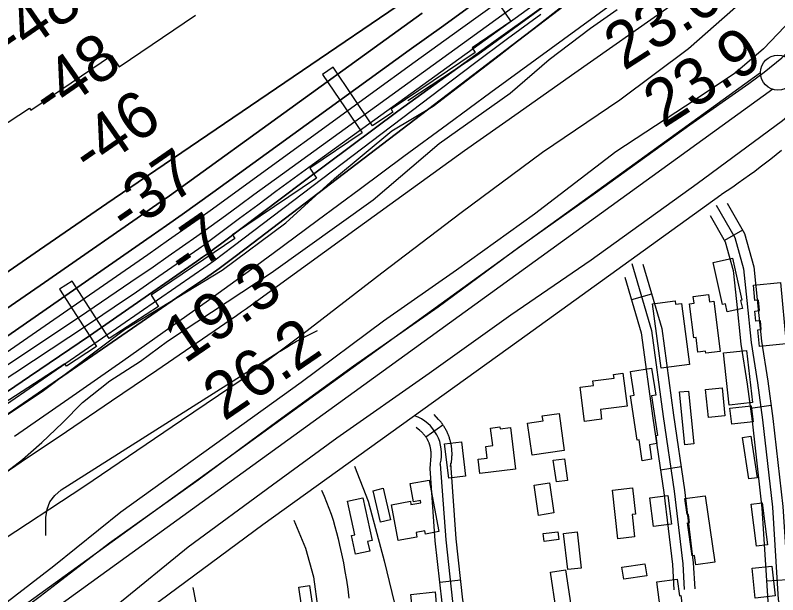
# Model space of a CAD drawing. Extents: x 3477039 to 3515015, y 546746 to 572297.
# Drawn here: x 3488491 to 3489585, y 560081 to 560913 of the extents above; entities that cross this region are included whole.
import ezdxf

# ---------------------------------------------------------------- set-up
doc = ezdxf.new("R2010")
doc.units = 0
for name, color, linetype in [('V-BLDG-OTLN', 7, 'Continuous'), ('V-FLOD-BASE', 7, 'Continuous'), ('V-LEVE-TOET', 7, 'Continuous'), ('V-RIVR-EDGE', 7, 'Continuous'), ('V-RIVR-RANG', 7, 'Continuous'), ('V-ROAD-CNTR', 7, 'Continuous'), ('V-RRAP-FSHR', 7, 'Continuous'), ('V-RRAP-RVMT', 7, 'Continuous'), ('V-SITE-VEGE', 7, 'Continuous'), ('V-SURV-LINE', 7, 'Continuous'), ('V-TOPO-DPTH', 7, 'Continuous'), ('V-TOPO-MAJR', 7, 'Continuous'), ('V-TOPO-MINR', 7, 'Continuous'), ('V-TOPO-WATR', 7, 'Continuous')]:
    doc.layers.add(name, color=color, linetype=linetype)

msp = doc.modelspace()

# ---------------------------------------------------------------- linework, layer by layer
at = {"layer": 'V-BLDG-OTLN'}
for points in [[(3489520.4, 560564.5), (3489533.8, 560504.1), (3489532.2, 560503.7), (3489534.8, 560492.3), (3489513.1, 560487.5), (3489510.6, 560498.8), (3489506, 560497.8), (3489492.6, 560558.3)], [(3489589.6, 560529.3), (3489597.5, 560441.2), (3489559.1, 560437.8), (3489557, 560461.7), (3489561.7, 560462.1), (3489560.6, 560474.6), (3489553.9, 560474), (3489552.6, 560488.5), (3489559.1, 560489.1), (3489557.8, 560503.9), (3489552.5, 560503.4), (3489550.5, 560525.8)], [(3489493.8, 560502.7), (3489502.8, 560430.6), (3489482.3, 560428), (3489481.9, 560430.8), (3489471, 560429.5), (3489468.4, 560450.3), (3489465, 560449.8), (3489458.9, 560498.9), (3489465.5, 560499.7), (3489464.3, 560509.2), (3489486.3, 560512), (3489487.6, 560501.9)], [(3489447.2, 560499.5), (3489458.8, 560411.8), (3489418.1, 560406.4), (3489405.8, 560498.6), (3489438.3, 560502.9), (3489438.9, 560498.4)], [(3489540.5, 560432), (3489549, 560357.1), (3489515.9, 560353.4), (3489507.4, 560428.3)], [(3489363.2, 560399.3), (3489369.2, 560352.2), (3489330.9, 560347.3), (3489332.7, 560333.4), (3489308.3, 560330.2), (3489302.1, 560379), (3489321.1, 560381.4), (3489320.2, 560388.4), (3489350.5, 560392.3), (3489349.9, 560397.6)], [(3489404.2, 560366.9), (3489412.9, 560309.8), (3489410.3, 560309.4), (3489412, 560298.3), (3489401.3, 560296.6), (3489404.5, 560275.8), (3489390.9, 560273.7), (3489386.4, 560303.6), (3489383.9, 560303.2), (3489374.1, 560367), (3489379.2, 560367.8), (3489374.1, 560401.7), (3489404.5, 560406.4), (3489410.4, 560367.8)], [(3489505.5, 560378.3), (3489509.7, 560338.3), (3489486.2, 560335.8), (3489482, 560375.9)], [(3489457.4, 560373.7), (3489465, 560297.9), (3489452, 560296.6), (3489444.5, 560372.5)], [(3489516.9, 560349), (3489547.5, 560352.4), (3489550, 560329.6), (3489519.4, 560326.2)], [(3489279.1, 560288.4), (3489232.9, 560281.9), (3489226.4, 560327.7), (3489248.6, 560330.8), (3489247.6, 560338), (3489271.6, 560341.4)], [(3489201.8, 560321.3), (3489209.1, 560261.4), (3489158.1, 560255.2), (3489155.5, 560275.9), (3489168.6, 560277.5), (3489166.6, 560294.2), (3489176.4, 560295.4), (3489173.3, 560320.5), (3489186.8, 560322.1), (3489187.1, 560319.5)], [(3489547, 560308.7), (3489555.7, 560249.3), (3489543.8, 560247.6), (3489535.1, 560307)], [(3489131.5, 560300.9), (3489137.5, 560251.5), (3489113.3, 560248.5), (3489107.3, 560298)], [(3489279.4, 560276.6), (3489283.7, 560245.5), (3489267.7, 560243.3), (3489263.3, 560274.4)], [(3489085.2, 560246), (3489098.9, 560172), (3489079.9, 560168.5), (3489079.1, 560173.2), (3489066.4, 560170.9), (3489067.6, 560164.1), (3489040.9, 560159.2), (3489031.3, 560210.5), (3489058.3, 560215.5), (3489059.1, 560210.9), (3489073.2, 560213.5), (3489072.6, 560216.6), (3489062.7, 560214.8), (3489057.9, 560240.9)], [(3489019.2, 560234.1), (3489029.9, 560188.8), (3489015.5, 560185.4), (3489004.8, 560230.6)], [(3489257.8, 560242), (3489264.3, 560198.7), (3489242.2, 560195.3), (3489235.7, 560238.7)], [(3489356.1, 560161.8), (3489348.5, 560231.6), (3489377.2, 560234.7), (3489381.3, 560196.9), (3489376.5, 560196.4), (3489380, 560164.5)], [(3489427.9, 560223.6), (3489433, 560182.6), (3489407, 560179.3), (3489401.8, 560220.3)], [(3489481.5, 560223.4), (3489495, 560128.2), (3489467.9, 560124.4), (3489466, 560137.9), (3489462.6, 560137.4), (3489455.9, 560184.6), (3489459, 560185.1), (3489457.3, 560196.7), (3489455.5, 560196.5), (3489452.3, 560219.3)], [(3488989.9, 560220.3), (3489003.2, 560159), (3488996.9, 560157.6), (3489000, 560143.8), (3488979.6, 560139.4), (3488973.8, 560166.2), (3488978.5, 560167.2), (3488968, 560215.5)], [(3489563.3, 560213.5), (3489571, 560153.2), (3489555.1, 560151.1), (3489547.3, 560211.4)], [(3489248.9, 560169.2), (3489269.7, 560171.8), (3489271.1, 560160.6), (3489250.3, 560158)], [(3489297.4, 560171.5), (3489303.4, 560119.7), (3489284, 560117.4), (3489278, 560169.2)], [(3489397.4, 560108.7), (3489364.4, 560103.9), (3489361.9, 560121.1), (3489394.9, 560125.8)], [(3489577.2, 560122.5), (3489581.9, 560079.6), (3489553.3, 560076.5), (3489548.7, 560119.4)], [(3489280.8, 560117.1), (3489292.1, 560041.2), (3489277.8, 560039.1), (3489274.6, 560060.2), (3489267.6, 560059.1), (3489259.5, 560113.9)], [(3489427.8, 559978), (3489411.8, 560100), (3489441.2, 560103.9), (3489444.3, 560079.8), (3489446.6, 560080.1), (3489449.9, 560054.5), (3489454.9, 560055.2), (3489460.9, 560009.7), (3489455.7, 560009), (3489458.9, 559984.1), (3489449, 559982.8), (3489450.8, 559968.8), (3489437.3, 559967.1), (3489435.7, 559979)], [(3488913.6, 560094.7), (3488920.5, 560045.2), (3488905.2, 560043), (3488898.3, 560092.5)], [(3489090.1, 560068.1), (3489094.8, 560024.3), (3489065.2, 560021.1), (3489058.8, 560081.7), (3489093.6, 560085.4), (3489095.3, 560068.7)]]:
    msp.add_lwpolyline(points, close=True, dxfattribs=at)
at = {"layer": 'V-FLOD-BASE'}
msp.add_lwpolyline([(3488453.8, 560025.4), (3488526.7, 560079.2), (3488626.2, 560155.7), (3488753.7, 560246.4), (3488868.5, 560331.5), (3488976.8, 560409.8), (3489097.9, 560494.7), (3489213.7, 560579.9), (3489323.9, 560658.1), (3489459.4, 560755.6), (3489544, 560815.1), (3489566.2, 560831), (3489591.3, 560851.8), (3489647.2, 560910.2), (3489740.6, 561008.2), (3489803.9, 561075.3), (3489833.6, 561102.8), (3489868.6, 561133.6), (3489886.8, 561146.6), (3489940.4, 561176.2), (3490057.8, 561237.3), (3490198.3, 561310.3), (3490291.1, 561359.5), (3490350.6, 561389)], dxfattribs=at)
at = {"layer": 'V-LEVE-TOET'}
for points in [[(3488403.4, 559889.7), (3488516.3, 559977.2), (3488638.4, 560068.1), (3488739.5, 560150.3), (3488860.4, 560239.3), (3488952.5, 560306.6), (3489085, 560399.2), (3489202.2, 560482.8), (3489317.8, 560561.9), (3489470, 560671.4), (3489592.1, 560761.8), (3489634.5, 560797.4), (3489701.2, 560859.1), (3489771.3, 560929.5), (3489851.9, 561014.5), (3489916.6, 561077.2), (3489933.4, 561089.7), (3489978.1, 561111.1), (3490050.7, 561145.4), (3490064, 561154.5), (3490069.9, 561158.6), (3490118.7, 561192.9), (3490227.3, 561254.6), (3490352.1, 561323.4)], [(3489615.6, 560917.9), (3489565.1, 560864.8), (3489524.2, 560829.6), (3489453.3, 560782.2), (3489353, 560717), (3489236.2, 560627.5), (3489124.4, 560547.3), (3489019.6, 560473.9), (3488901.3, 560386), (3488777.3, 560296.6), (3488642.8, 560200.1), (3488546.7, 560122.2), (3488456, 560052.9)]]:
    msp.add_lwpolyline(points, dxfattribs=at)
at = {"layer": 'V-RIVR-EDGE'}
msp.add_lwpolyline([(3488397.3, 560285.2), (3488529.6, 560373.1), (3488648.1, 560462.2), (3488788.1, 560547.1), (3488879.6, 560614.8), (3488949.4, 560678.8), (3489031.8, 560747), (3489090.7, 560782.3), (3489181.5, 560851.7), (3489300, 560945.1), (3489404.1, 561025.3), (3489497.9, 561084.5), (3489627.7, 561169.4), (3489717.3, 561229.2), (3489808.7, 561280.6), (3489936.1, 561344.5), (3490052.8, 561427.1), (3490153.2, 561498.9), (3490358.2, 561611.8), (3490551.8, 561736.8), (3490644.4, 561791.8)], dxfattribs=at)
at = {"layer": 'V-ROAD-CNTR'}
for p, q in [((3489535.1, 560604.4), (3489509, 560589.6)), ((3489404.5, 560512.8), (3489375.7, 560504.4)), ((3489576.1, 560352.8), (3489546.4, 560348.8)), ((3489080.3, 560308.1), (3489104.9, 560325.2)), ((3489446.8, 560264.8), (3489417.2, 560260.3)), ((3489100.6, 560099.5), (3489130.4, 560102.8)), ((3489599.5, 560103), (3489569.6, 560101))]:
    msp.add_line(p, q, dxfattribs=at)
for points in [[(3489591, 560718.6), (3489583.4, 560712.5), (3489575.7, 560706.5), (3489568, 560700.6), (3489560.3, 560694.7), (3489552.5, 560688.9), (3489544.7, 560683.2), (3489536.8, 560677.6), (3489528.8, 560671.9), (3489520.9, 560666.4), (3489512.8, 560660.9), (3489504.8, 560655.5), (3489503.7, 560654.9)], [(3489591, 560718.6), (3489583.4, 560712.5), (3489575.7, 560706.5), (3489568, 560700.6), (3489560.3, 560694.7), (3489552.5, 560688.9), (3489544.7, 560683.2), (3489536.8, 560677.6), (3489528.8, 560671.9), (3489520.9, 560666.4), (3489512.8, 560660.9), (3489504.8, 560655.5), (3489503.8, 560654.9)], [(3489503.8, 560654.9), (3489213.9, 560445.6), (3488846.6, 560181.8), (3488549.7, 559962), (3488303.8, 559784.4), (3488052.8, 559612.8), (3487878.9, 559494.3)], [(3489503.8, 560654.9), (3489213.9, 560445.6), (3488846.6, 560181.8), (3488549.7, 559962), (3488303.8, 559784.4), (3488052.8, 559612.8), (3487878.9, 559494.3)], [(3489497.3, 560640.4), (3489523.9, 560593.8), (3489536.5, 560549.2), (3489541.1, 560503.6), (3489547.3, 560443.1), (3489556.6, 560385.5), (3489563.7, 560332.4), (3489577.8, 560206.9), (3489586.3, 560074.6), (3489615.7, 559950.3), (3489624.2, 559847), (3489645.2, 559713.8), (3489650.1, 559668.1)], [(3489513.1, 560643), (3489537.8, 560599.6), (3489551.3, 560552), (3489556, 560505.1), (3489562.2, 560445.1), (3489571.4, 560387.6), (3489578.6, 560334.2), (3489592.7, 560208.2), (3489601.2, 560076.8), (3489630.6, 559952.6), (3489639.1, 559848.8), (3489660.1, 559715.7), (3489665, 559669.7)], [(3489488.6, 560625.4), (3489510, 560587.9), (3489521.7, 560546.4), (3489526.2, 560502), (3489532.4, 560441.1), (3489541.7, 560383.3), (3489548.8, 560330.5), (3489562.8, 560205.6), (3489571.4, 560072.4), (3489600.8, 559947.9), (3489609.3, 559845.2), (3489630.3, 559711.8), (3489635.1, 559666.6)], [(3489376, 560556.6), (3489404.2, 560460.5), (3489420.9, 560337.1), (3489436.9, 560230), (3489449.3, 560125.9), (3489451.3, 560089.1)], [(3489391.9, 560555.6), (3489418.9, 560463.6), (3489435.7, 560339.2), (3489451.7, 560232), (3489464.3, 560127.2), (3489466.3, 560090)], [(3489366.1, 560537), (3489389.5, 560457.3), (3489406, 560334.9), (3489422, 560228), (3489434.4, 560124.6), (3489436.4, 560088.3)], [(3489115.7, 560265.3), (3489116, 560266.3), (3489116.3, 560267.6), (3489116.5, 560268.9), (3489116.8, 560270.1), (3489117, 560271.4), (3489117.2, 560272.6), (3489117.4, 560273.8), (3489117.5, 560275.1), (3489117.7, 560276.4), (3489117.8, 560277.7), (3489117.9, 560278.9), (3489117.9, 560280.2), (3489118, 560281.5), (3489118, 560282.8), (3489118, 560284), (3489118, 560285.3), (3489117.9, 560286.6), (3489117.9, 560287.9), (3489117.8, 560289.1), (3489117.7, 560290.4), (3489117.5, 560291.7), (3489117.4, 560292.9), (3489117.2, 560294.2), (3489117, 560295.5), (3489116.8, 560296.7), (3489116.6, 560297.9), (3489116.3, 560299.2), (3489116, 560300.5), (3489115.7, 560301.7), (3489115.4, 560302.9), (3489115, 560304.2), (3489114.6, 560305.4), (3489114.3, 560306.6), (3489113.8, 560307.8), (3489113.4, 560309), (3489112.9, 560310.2), (3489112.5, 560311.4), (3489112, 560312.5), (3489111.4, 560313.7), (3489110.9, 560314.9), (3489110.4, 560316), (3489109.8, 560317.2), (3489109.2, 560318.3), (3489108.6, 560319.4), (3489107.9, 560320.5), (3489107.3, 560321.6), (3489106.6, 560322.7), (3489105.9, 560323.8), (3489105.2, 560324.8), (3489104.5, 560325.9), (3489103.7, 560326.9), (3489103, 560327.9), (3489102.2, 560328.9), (3489101.3, 560329.9), (3489100.5, 560330.9), (3489099.7, 560331.8), (3489098.8, 560332.8), (3489092.3, 560339.8)], [(3489086.6, 560262.6), (3489087.9, 560280.8), (3489088, 560281.6), (3489088, 560282.3), (3489088, 560283), (3489088, 560283.8), (3489088, 560284.6), (3489088, 560285.3), (3489087.9, 560286.1), (3489087.9, 560286.8), (3489087.8, 560287.5), (3489087.7, 560288.3), (3489087.6, 560289.1), (3489087.5, 560289.8), (3489087.4, 560290.5), (3489087.3, 560291.3), (3489087.1, 560292), (3489087, 560292.7), (3489086.8, 560293.5), (3489086.6, 560294.2), (3489086.4, 560294.9), (3489086.2, 560295.6), (3489086, 560296.4), (3489085.8, 560297.1), (3489085.6, 560297.8), (3489085.3, 560298.5), (3489085, 560299.2), (3489084.7, 560299.9), (3489084.4, 560300.6), (3489084.1, 560301.3), (3489083.8, 560302), (3489083.5, 560302.7), (3489083.2, 560303.3), (3489082.8, 560304), (3489082.4, 560304.7), (3489082.1, 560305.3), (3489081.7, 560306), (3489081.3, 560306.6), (3489080.9, 560307.2), (3489080.4, 560307.9), (3489080, 560308.4), (3489079.6, 560309), (3489079.1, 560309.7), (3489078.7, 560310.3), (3489078.2, 560310.8), (3489077.7, 560311.4), (3489077.2, 560312), (3489076.7, 560312.5), (3489076.2, 560313.1), (3489075.7, 560313.6), (3489075.1, 560314.2), (3489074.6, 560314.7), (3489074.1, 560315.2), (3489073.5, 560315.7), (3489072.9, 560316.2), (3489072.4, 560316.7), (3489071.8, 560317.2), (3489066.5, 560321.3)], [(3488978.2, 560265.7), (3488997.7, 560215.6), (3489020.6, 560129.9), (3489046.6, 560023.2), (3489067.3, 559916.5), (3489082.2, 559810.4), (3489102.7, 559689.1), (3489125.3, 559538), (3489140.1, 559429.9)], [(3489101.2, 560268.9), (3489108.9, 560160), (3489118.7, 560071.9), (3489147.1, 559931.9), (3489173.9, 559793.1), (3489197.9, 559704.9), (3489245.8, 559582.3), (3489263.2, 559463.6), (3489298.2, 559201.5), (3489315.7, 559162.7), (3489367.1, 558851.3), (3489399.3, 558654.4)], [(3489574, 557645.5), (3489561.4, 557758.1), (3489509.7, 558063.2), (3489470.8, 558321.2), (3489414.1, 558656.9), (3489381.9, 558853.7), (3489330.1, 559167.1), (3489312.8, 559205.6), (3489278.1, 559465.6), (3489260.3, 559586.2), (3489212.2, 559709.6), (3489188.6, 559796.5), (3489161.8, 559934.8), (3489133.6, 560074.2), (3489123.9, 560161.4), (3489116.1, 560270)], [(3489543.2, 557650.8), (3489531.7, 557753.9), (3489480.1, 558058.4), (3489441.1, 558316.5), (3489384.5, 558652), (3489352.3, 558848.9), (3489301.2, 559158.3), (3489283.6, 559197.3), (3489248.4, 559461.5), (3489231.2, 559578.4), (3489183.6, 559700.2), (3489159.3, 559789.7), (3489132.4, 559929), (3489103.9, 560069.6), (3489094, 560158.6), (3489086.6, 560262.6)], [(3488930.7, 560231.4), (3488934.4, 560222.9), (3488938, 560214.4), (3488941.3, 560205.7), (3488944.4, 560197), (3488947.2, 560188.2), (3488949.9, 560179.4), (3488952.4, 560170.5), (3488954.6, 560161.5), (3488956.6, 560152.5), (3488959.4, 560139.9), (3488962, 560127.4), (3488964.3, 560114.7), (3488966.4, 560102.1), (3488968.4, 560089.4), (3488970.1, 560076.7)], [(3488891.1, 560188.2), (3488907.7, 560148.1), (3488919.4, 560107.2), (3488925.3, 560061.3), (3488932.8, 560012), (3488926.9, 559959.3), (3488935.2, 559914.2), (3488956.1, 559846.5), (3488980.3, 559781.4), (3488992.8, 559740.5), (3488996.1, 559705.4), (3488999.4, 559639.4), (3488996.1, 559552.5), (3488991.1, 559479.8), (3488991.9, 559411.2)], [(3488746, 560092), (3488852.7, 559544.8)]]:
    msp.add_lwpolyline(points, dxfattribs=at)
msp.add_arc((3489044.9, 560283.5), 58.1, 345.5052, 70.4519, dxfattribs=at)
at = {"layer": 'V-RRAP-FSHR'}
msp.add_lwpolyline([(3489054.8, 560790.6), (3489154.9, 560856.7), (3489314, 560972.6), (3489469.8, 561082.9), (3489623.5, 561176.6), (3489760.8, 561242.8), (3490092.4, 561465.2), (3490361, 561618.7), (3490470.2, 561703.1), (3490764.4, 561858.3), (3491238.6, 562125.8), (3491455.7, 562244.8), (3491747.4, 562389.4), (3492000.4, 562514.8), (3492185.5, 562607.6), (3492522.2, 562739.1), (3493071.9, 562967.2), (3493227.5, 563039.2), (3493383.9, 563083.6)], dxfattribs=at)
at = {"layer": 'V-RRAP-RVMT'}
for p, q in [((3489146.5, 560986.4), (3489202.3, 560903.8)), ((3488640.2, 560838.9), (3488749.7, 560912.8)), ((3489202.3, 560903.8), (3489146.8, 560866.3)), ((3489151.3, 560859.6), (3489030.5, 560778.1)), ((3489146.8, 560866.3), (3489151.3, 560859.6)), ((3488513.6, 560776.8), (3488629.2, 560855)), ((3488629.2, 560855), (3488640.2, 560838.9)), ((3488947.3, 560838.2), (3488932.2, 560827.9)), ((3489003.9, 560754.2), (3488947.3, 560838.2)), ((3488932.2, 560827.9), (3488988.8, 560744)), ((3488391.5, 560701.4), (3488511.8, 560779.5)), ((3488511.8, 560779.5), (3488513.6, 560776.8)), ((3489033.2, 560774), (3489003.9, 560754.2)), ((3489030.5, 560778.1), (3489033.2, 560774)), ((3488988.8, 560744), (3488913.9, 560693.4)), ((3488913.9, 560693.4), (3488923.7, 560679)), ((3488923.7, 560679), (3488803, 560597.6)), ((3488803, 560597.6), (3488806.5, 560592.4)), ((3488806.5, 560592.4), (3488686.2, 560511.1)), ((3488572.7, 560531.4), (3488554.6, 560519.6)), ((3488626.1, 560449.2), (3488572.7, 560531.4)), ((3488554.6, 560519.6), (3488607.9, 560437.5)), ((3488686.2, 560511.1), (3488696.7, 560495.1)), ((3488696.7, 560495.1), (3488626.1, 560449.2)), ((3488607.9, 560437.5), (3488564.6, 560409.3)), ((3488562.2, 560412.9), (3488441.9, 560334.7)), ((3488564.6, 560409.3), (3488562.2, 560412.9))]:
    msp.add_line(p, q, dxfattribs=at)
at = {"layer": 'V-SITE-VEGE'}
for points in [[(3489560.6, 560956.1), (3489457.5, 560864.7), (3489358.8, 560790.9), (3489247.7, 560716), (3489131.2, 560629.5), (3489017.1, 560542.9), (3488904.1, 560455.2), (3488818.3, 560391.2), (3488729.7, 560331.3), (3488589.7, 560236.2), (3488459.2, 560151.1)], [(3488476.8, 560256.3), (3488501.7, 560275.4), (3488529.5, 560299.7), (3488559.1, 560328), (3488587.6, 560357), (3488626.7, 560388.2), (3488671, 560416.4), (3488709.4, 560445.2), (3488858.3, 560543.1), (3489004.9, 560648), (3489099.6, 560728.9), (3489201.3, 560801), (3489257.5, 560849.5), (3489316.6, 560894.5), (3489355.1, 560921)]]:
    msp.add_lwpolyline(points, dxfattribs=at)
at = {"layer": 'V-SURV-LINE'}
for points in [[(3488067.7, 559751.2), (3489560.7, 560830.9)], [(3488067.7, 559751.2), (3489560.7, 560830.9)], [(3489578.3, 560806.6), (3488085.3, 559726.9)], [(3489578.3, 560806.6), (3488085.3, 559726.9)]]:
    msp.add_lwpolyline(points, dxfattribs=at)
msp.add_circle((3489585.7, 560830.5), 25, dxfattribs=at)
at = {"layer": 'V-TOPO-DPTH'}
for points in [[(3488444.6, 560520.5), (3488526.1, 560576.2), (3488622.8, 560642.6), (3488655.7, 560665.3), (3489299.2, 561102.8)], [(3489299.2, 561102.8), (3488655.7, 560665.3), (3488622.8, 560642.6), (3488526.1, 560576.2), (3488444.6, 560520.5)], [(3487985.6, 560082.7), (3488561.8, 560465.9), (3488593.7, 560487.3), (3488625.5, 560508.7), (3488657.2, 560530.3), (3488688.9, 560552.1), (3488710.4, 560567), (3488731.2, 560581.4), (3488751.8, 560596), (3488772.4, 560610.8), (3488792.8, 560625.6), (3488813.2, 560640.5), (3488833.6, 560655.5), (3488854.1, 560670.3), (3488874.5, 560685.2), (3489338.3, 561020.9)], [(3487985.6, 560082.7), (3488561.8, 560465.9), (3488593.7, 560487.3), (3488625.5, 560508.7), (3488657.2, 560530.3), (3488688.9, 560552.1), (3488710.4, 560567), (3488731.2, 560581.4), (3488751.8, 560596), (3488772.4, 560610.8), (3488792.8, 560625.6), (3488813.2, 560640.5), (3488833.6, 560655.5), (3488854.1, 560670.3), (3488874.5, 560685.2), (3489338.3, 561020.9)], [(3489373.2, 561014.5), (3489177.8, 560874.6), (3489108.9, 560825), (3489040.4, 560775), (3488972.2, 560724.5), (3488904.2, 560673.7), (3488785.6, 560584.3), (3488777.1, 560578), (3488768.5, 560571.7), (3488759.9, 560565.6), (3488751.3, 560559.5), (3488597.6, 560453.1), (3488511.8, 560394.3), (3488425.7, 560336.1)], [(3488425.7, 560336.1), (3488511.8, 560394.3), (3488597.6, 560453.1), (3488751.3, 560559.5), (3488759.9, 560565.6), (3488768.5, 560571.7), (3488777.1, 560578), (3488785.6, 560584.3), (3488904.2, 560673.7), (3488972.2, 560724.5), (3489040.4, 560775), (3489108.9, 560825), (3489177.8, 560874.6), (3489373.2, 561014.5)], [(3489316.8, 560956.2), (3488822.3, 560578.5), (3488803, 560564), (3488783.6, 560549.7), (3488764, 560535.8), (3488744.3, 560522), (3488075.6, 560062.3)], [(3489155.3, 560933.8), (3489106, 560898.2), (3489056.7, 560862.7), (3488774.7, 560658.5), (3488752.7, 560642.6), (3488730.6, 560626.9), (3488708.4, 560611.3), (3488686.2, 560595.8), (3488106.5, 560193.4)], [(3489155.3, 560933.8), (3489106, 560898.2), (3489056.7, 560862.7), (3488774.7, 560658.5), (3488752.7, 560642.6), (3488730.6, 560626.9), (3488708.4, 560611.3), (3488686.2, 560595.8), (3488106.5, 560193.4)], [(3488443.4, 560467.6), (3488533.3, 560529.3), (3488694.5, 560641.1), (3488703.4, 560647.3), (3488712.3, 560653.6), (3488721.1, 560659.9), (3488729.9, 560666.2), (3489023.3, 560878.4), (3489075.3, 560915.7)], [(3489075.3, 560915.7), (3489023.3, 560878.4), (3488729.9, 560666.2), (3488721.1, 560659.9), (3488712.3, 560653.6), (3488703.4, 560647.3), (3488694.5, 560641.1), (3488533.3, 560529.3), (3488443.4, 560467.6)]]:
    msp.add_lwpolyline(points, dxfattribs=at)
at = {"layer": 'V-TOPO-MAJR'}
msp.add_lwpolyline([(3488535.2, 560166.3), (3488535, 560192.2), (3488536.9, 560204.1), (3488540.7, 560214.9), (3488547.7, 560224), (3488556.8, 560232), (3488862.8, 560425.6), (3488864.9, 560427), (3488867.1, 560428.4), (3488869.3, 560429.7), (3488871.5, 560431.1), (3488880.8, 560436.8), (3488887.6, 560441), (3488894.6, 560445), (3488901.6, 560448.8), (3488908.8, 560452.4), (3488925.1, 560460.5)], dxfattribs=at)
at = {"layer": 'V-TOPO-MINR'}
for points in [[(3488444.6, 560520.5), (3488526.1, 560576.2), (3488622.8, 560642.6), (3488655.7, 560665.3), (3489299.2, 561102.8)], [(3487985.6, 560082.7), (3488561.8, 560465.9), (3488593.7, 560487.3), (3488625.5, 560508.7), (3488657.2, 560530.3), (3488688.9, 560552.1), (3488710.4, 560567), (3488731.2, 560581.4), (3488751.8, 560596), (3488772.4, 560610.8), (3488792.8, 560625.6), (3488813.2, 560640.5), (3488833.6, 560655.5), (3488854.1, 560670.3), (3488874.5, 560685.2), (3489338.3, 561020.9)], [(3488427.8, 560394.4), (3488521.6, 560459), (3488681.4, 560569.6), (3488711.3, 560590.5), (3488741.1, 560611.6), (3488770.8, 560632.8), (3488800.4, 560654.2), (3488870.8, 560705.4), (3488935.5, 560752.5), (3489000.3, 560799.5), (3489065.1, 560846.4), (3489130.1, 560893.2), (3489314.2, 561025.6)], [(3488003.8, 560079.1), (3488568.2, 560451), (3488600.6, 560472.6), (3488632.9, 560494.3), (3488665.1, 560516.2), (3488697.1, 560538.3), (3488754.7, 560578.3), (3488757.9, 560580.5), (3488761, 560582.7), (3488764.1, 560585), (3488767.1, 560587.2), (3488813, 560621.6), (3488839.1, 560641), (3488865.2, 560660.3), (3488891.5, 560679.5), (3488917.7, 560698.6), (3489358.5, 561017.2)], [(3488075.6, 560062.3), (3488744.3, 560522), (3488764, 560535.8), (3488783.6, 560549.7), (3488803, 560564), (3488822.3, 560578.5), (3489316.8, 560956.2)], [(3488106.5, 560193.4), (3488686.2, 560595.8), (3488708.4, 560611.3), (3488730.6, 560626.9), (3488752.7, 560642.6), (3488774.7, 560658.5), (3489056.7, 560862.7), (3489106, 560898.2), (3489155.3, 560933.8)], [(3488490.1, 560309), (3488567.8, 560362.9), (3488645.3, 560417.1), (3488737.5, 560481.9), (3488768.7, 560504.1), (3488799.7, 560526.3), (3488830.6, 560548.9), (3488861.4, 560571.5), (3488924.5, 560618.3), (3488986.7, 560664.4), (3489049, 560710.5), (3489111.4, 560756.4), (3489173.9, 560802.3), (3489364.4, 560942)], [(3488434.8, 560228.3), (3488499.8, 560271.9), (3488564.7, 560315.6), (3488629.5, 560359.6), (3488694.1, 560403.7), (3488808.8, 560482.2), (3488816, 560487.2), (3488823.2, 560492.2), (3488830.3, 560497.3), (3488837.5, 560502.4), (3488983.6, 560608.8), (3489059.8, 560663.8), (3489136.1, 560718.6), (3489212.8, 560773), (3489289.6, 560827), (3489435.5, 560929)], [(3488352.9, 560268.3), (3488747.8, 560540.7), (3488762, 560550.6), (3488776.1, 560560.7), (3488790.1, 560571), (3488803.9, 560581.4), (3489102.9, 560808.3), (3489150.3, 560843.9), (3489197.8, 560879.3), (3489245.6, 560914.2)], [(3488443.4, 560467.6), (3488533.3, 560529.3), (3488694.5, 560641.1), (3488703.4, 560647.3), (3488712.3, 560653.6), (3488721.1, 560659.9), (3488729.9, 560666.2), (3489023.3, 560878.4), (3489075.3, 560915.7)]]:
    msp.add_lwpolyline(points, dxfattribs=at)
at = {"layer": 'V-TOPO-WATR'}
msp.add_lwpolyline([(3488425.7, 560336.1), (3488511.8, 560394.3), (3488597.6, 560453.1), (3488751.3, 560559.5), (3488759.9, 560565.6), (3488768.5, 560571.7), (3488777.1, 560578), (3488785.6, 560584.3), (3488904.2, 560673.7), (3488972.2, 560724.5), (3489040.4, 560775), (3489108.9, 560825), (3489177.8, 560874.6), (3489373.2, 561014.5)], dxfattribs=at)

# ---------------------------------------------------------------- texts
at = {"layer": 'V-RIVR-RANG'}
for s, rotation, p in [('23.0', 32.7283, (3489364.9, 560832.4)), ('-48', 34.6549, (3488484.2, 560846.2)), ('23.9', 32.7283, (3489421.4, 560749.9)), ('-48', 34.6549, (3488540.9, 560763.8)), ('-46', 34.6549, (3488598, 560681.7)), ('-37', 34.6549, (3488651.4, 560597)), ('-7', 34.6549, (3488734.9, 560533.2)), ('19.3', 34.3683, (3488734.3, 560411.9)), ('26.2', 34.3683, (3488790.9, 560329.5))]:
    msp.add_text(s, height=67, rotation=rotation, dxfattribs=at).set_placement(p)

doc.saveas('drawing.dxf')
